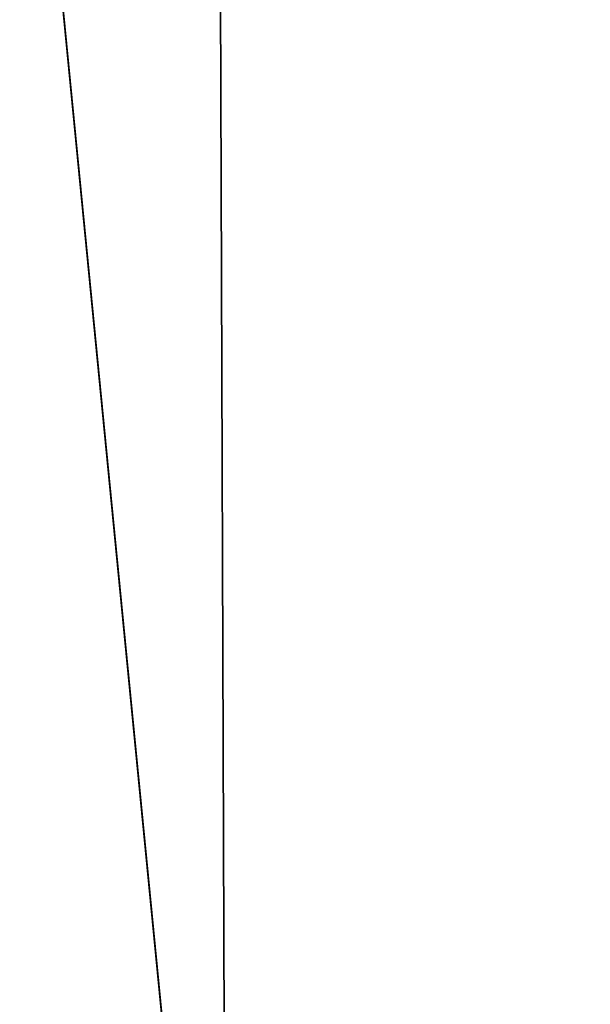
# Model space of a CAD drawing. Header units: millimetres. Extents: x -365 to 365, y -678 to 20.
# Tile 467 of 656: x -2.196 to -2.059, y -40.058 to -39.822. Entities that reach past the tile are written whole.
import ezdxf

# ---------------------------------------------------------------- set-up
doc = ezdxf.new("R2010")
doc.units = ezdxf.units.MM
doc.header["$LTSCALE"] = 65.185185
for name, color, linetype in [('237', 7, 'CONTINUOUS'), ('362', 7, 'CONTINUOUS'), ('450', 7, 'CONTINUOUS'), ('451', 7, 'CONTINUOUS'), ('566', 7, 'CONTINUOUS'), ('568', 7, 'CONTINUOUS')]:
    doc.layers.add(name, color=color, linetype=linetype)

msp = doc.modelspace()

# ---------------------------------------------------------------- linework, layer by layer
at = {"layer": '237', "linetype": 'CONTINUOUS'}
for points in [[(-2.02482, -74.85131, -2.96229), (-2.2, -25, -1.35), (-2.63505, -74.85131, -1.35), (-2.02482, -74.85131, -2.96229)], [(-1.87094, -25.60872, -2.45872), (-2.2, -25, -1.35), (-2.02482, -74.85131, -2.96229), (-1.87094, -25.60872, -2.45872)]]:
    msp.add_3dface(points, dxfattribs=at)
at = {"layer": '362', "linetype": 'CONTINUOUS'}
for points in [[(-2, -74.7, 19.85), (-2, 0, 19.85), (-4.0572, -6.35385, 19.03356), (-2, -74.7, 19.85)], [(-2, -74.7, 19.85), (-4.0572, -6.35385, 19.03356), (-4.12132, -74.7, 18.97132), (-2, -74.7, 19.85)]]:
    msp.add_3dface(points, dxfattribs=at)
at = {"layer": '450', "linetype": 'CONTINUOUS'}
msp.add_3dface([(-2, -41.71041, -6.15), (-2.35355, -41.71041, -6.29645), (-2.30598, -38.59628, -6.15), (-2, -41.71041, -6.15)], dxfattribs=at)
at = {"layer": '451', "linetype": 'CONTINUOUS'}
msp.add_3dface([(-2, -41.71041, -6.15), (-2.30598, -38.59628, -6.15), (-1.25, -36.79967, -6.15), (-2, -41.71041, -6.15)], dxfattribs=at)
at = {"layer": '566', "linetype": 'CONTINUOUS'}
for points in [[(-2.09344, -12.78906, 15.05), (-1.90988, -11.79268, 15.84282), (-2.63505, -74.85131, 15.05), (-2.09344, -12.78906, 15.05)], [(-2.63505, -74.85131, 15.05), (-1.90988, -11.79268, 15.84282), (-2.02482, -74.85131, 16.66229), (-2.63505, -74.85131, 15.05)]]:
    msp.add_3dface(points, dxfattribs=at)
at = {"layer": '568', "linetype": 'CONTINUOUS'}
msp.add_3dface([(-2.63505, -74.85131, 15.05), (-2.3244, -39.25501, 14.79324), (-2.09344, -12.78906, 15.05), (-2.63505, -74.85131, 15.05)], dxfattribs=at)

doc.saveas('drawing.dxf')
